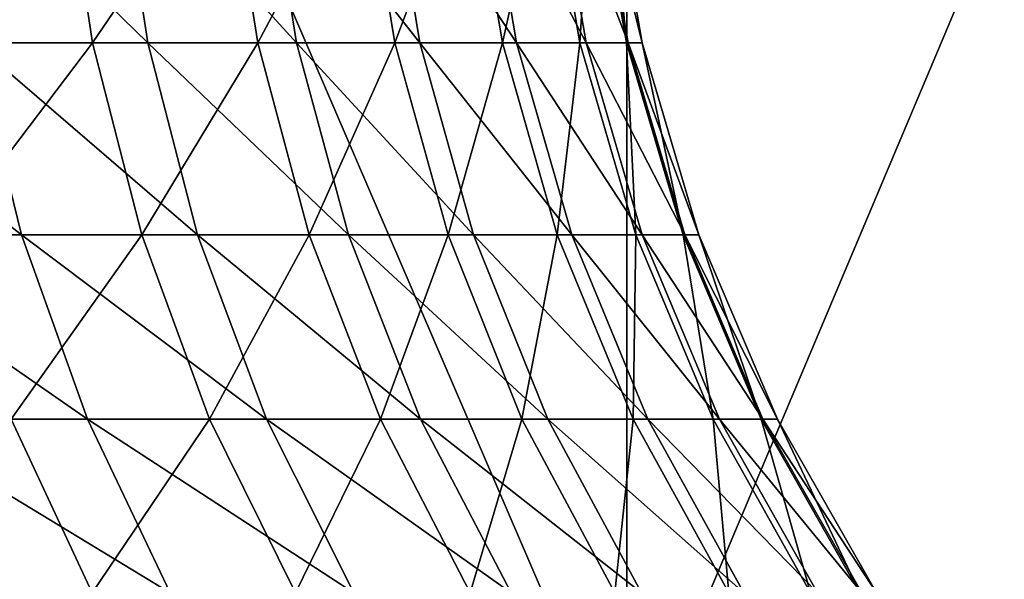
# Model space of a CAD drawing. Header units: millimetres. Extents: x -250 to 250, y 3898 to 4150.
# Tile 285 of 558: x 3.003 to 3.852, y 3898.685 to 3899.167. Entities that reach past the tile are written whole.
import ezdxf

# ---------------------------------------------------------------- set-up
doc = ezdxf.new("R2010")
doc.units = ezdxf.units.MM
doc.header["$LTSCALE"] = 5.599365
for name, color, linetype in [('13', 7, 'CONTINUOUS'), ('17', 7, 'CONTINUOUS'), ('18', 7, 'CONTINUOUS')]:
    doc.layers.add(name, color=color, linetype=linetype)

msp = doc.modelspace()

# ---------------------------------------------------------------- linework, layer by layer
at = {"layer": '13', "color": 18, "linetype": 'Continuous', "true_color": 0x090909}
for points in [[(2.66074, 3900.51437, -12.21354), (3.52647, 3900.51437, -11.99225), (2.66074, 3898.50454, -12.21354), (2.66074, 3900.51437, -12.21354)], [(2.66074, 3898.50454, -12.21354), (3.52647, 3900.51437, -11.99225), (3.52647, 3898.50454, -11.99225), (2.66074, 3898.50454, -12.21354)], [(3.52647, 3900.51437, 11.99225), (2.66074, 3900.51437, 12.21354), (3.52647, 3898.50454, 11.99225), (3.52647, 3900.51437, 11.99225)], [(3.52647, 3898.50454, 11.99225), (2.66074, 3900.51437, 12.21354), (2.66074, 3898.50454, 12.21354), (3.52647, 3898.50454, 11.99225)], [(3.52647, 3900.51437, -11.99225), (4.37417, 3900.51437, -11.70968), (3.52647, 3898.50454, -11.99225), (3.52647, 3900.51437, -11.99225)], [(3.52647, 3898.50454, -11.99225), (4.37417, 3900.51437, -11.70968), (4.37417, 3898.50454, -11.70968), (3.52647, 3898.50454, -11.99225)], [(4.37417, 3900.51437, 11.70968), (3.52647, 3900.51437, 11.99225), (4.37417, 3898.50454, 11.70968), (4.37417, 3900.51437, 11.70968)], [(4.37417, 3898.50454, 11.70968), (3.52647, 3900.51437, 11.99225), (3.52647, 3898.50454, 11.99225), (4.37417, 3898.50454, 11.70968)]]:
    msp.add_3dface(points, dxfattribs=at)
at = {"layer": '17', "color": 18, "linetype": 'Continuous', "true_color": 0x090909}
for points in [[(3.03967, 3899.31739, 1.75496), (2.89944, 3899.14732, 2.03021), (2.87515, 3899.31739, 2.0132), (3.03967, 3899.31739, 1.75496)], [(3.06535, 3899.14732, 1.76978), (2.89944, 3899.14732, 2.03021), (3.03967, 3899.31739, 1.75496), (3.06535, 3899.14732, 1.76978)], [(3.18106, 3899.31739, 1.48335), (3.06535, 3899.14732, 1.76978), (3.03967, 3899.31739, 1.75496), (3.18106, 3899.31739, 1.48335)], [(3.20793, 3899.14732, 1.49588), (3.06535, 3899.14732, 1.76978), (3.18106, 3899.31739, 1.48335), (3.20793, 3899.14732, 1.49588)], [(3.29824, 3899.31739, 1.20046), (3.20793, 3899.14732, 1.49588), (3.18106, 3899.31739, 1.48335), (3.29824, 3899.31739, 1.20046)], [(3.3261, 3899.14732, 1.2106), (3.20793, 3899.14732, 1.49588), (3.29824, 3899.31739, 1.20046), (3.3261, 3899.14732, 1.2106)], [(3.39032, 3899.31739, 0.90843), (3.3261, 3899.14732, 1.2106), (3.29824, 3899.31739, 1.20046), (3.39032, 3899.31739, 0.90843)], [(3.41896, 3899.14732, 0.91611), (3.3261, 3899.14732, 1.2106), (3.39032, 3899.31739, 0.90843), (3.41896, 3899.14732, 0.91611)], [(3.45659, 3899.31739, 0.60949), (3.41896, 3899.14732, 0.91611), (3.39032, 3899.31739, 0.90843), (3.45659, 3899.31739, 0.60949)], [(3.48579, 3899.14732, 0.61464), (3.41896, 3899.14732, 0.91611), (3.45659, 3899.31739, 0.60949), (3.48579, 3899.14732, 0.61464)], [(3.49656, 3899.31739, 0.30591), (3.48579, 3899.14732, 0.61464), (3.45659, 3899.31739, 0.60949), (3.49656, 3899.31739, 0.30591)], [(3.52609, 3899.14732, 0.30849), (3.48579, 3899.14732, 0.61464), (3.49656, 3899.31739, 0.30591), (3.52609, 3899.14732, 0.30849)], [(3.50991, 3899.31739), (3.52609, 3899.14732, 0.30849), (3.49656, 3899.31739, 0.30591), (3.50991, 3899.31739)], [(3.53956, 3899.14732), (3.52609, 3899.14732, 0.30849), (3.50991, 3899.31739), (3.53956, 3899.14732)], [(3.06535, 3899.14732, 1.76978), (2.93957, 3898.98179, 2.05831), (2.89944, 3899.14732, 2.03021), (3.06535, 3899.14732, 1.76978)], [(3.10778, 3898.98179, 1.79428), (2.93957, 3898.98179, 2.05831), (3.06535, 3899.14732, 1.76978), (3.10778, 3898.98179, 1.79428)], [(3.20793, 3899.14732, 1.49588), (3.10778, 3898.98179, 1.79428), (3.06535, 3899.14732, 1.76978), (3.20793, 3899.14732, 1.49588)], [(3.25234, 3898.98179, 1.51659), (3.10778, 3898.98179, 1.79428), (3.20793, 3899.14732, 1.49588), (3.25234, 3898.98179, 1.51659)], [(3.3261, 3899.14732, 1.2106), (3.25234, 3898.98179, 1.51659), (3.20793, 3899.14732, 1.49588), (3.3261, 3899.14732, 1.2106)], [(3.37214, 3898.98179, 1.22736), (3.25234, 3898.98179, 1.51659), (3.3261, 3899.14732, 1.2106), (3.37214, 3898.98179, 1.22736)], [(3.41896, 3899.14732, 0.91611), (3.37214, 3898.98179, 1.22736), (3.3261, 3899.14732, 1.2106), (3.41896, 3899.14732, 0.91611)], [(3.46628, 3898.98179, 0.92879), (3.37214, 3898.98179, 1.22736), (3.41896, 3899.14732, 0.91611), (3.46628, 3898.98179, 0.92879)], [(3.48579, 3899.14732, 0.61464), (3.46628, 3898.98179, 0.92879), (3.41896, 3899.14732, 0.91611), (3.48579, 3899.14732, 0.61464)], [(3.53404, 3898.98179, 0.62315), (3.46628, 3898.98179, 0.92879), (3.48579, 3899.14732, 0.61464), (3.53404, 3898.98179, 0.62315)], [(3.52609, 3899.14732, 0.30849), (3.53404, 3898.98179, 0.62315), (3.48579, 3899.14732, 0.61464), (3.52609, 3899.14732, 0.30849)], [(3.5749, 3898.98179, 0.31276), (3.53404, 3898.98179, 0.62315), (3.52609, 3899.14732, 0.30849), (3.5749, 3898.98179, 0.31276)], [(3.53956, 3899.14732), (3.5749, 3898.98179, 0.31276), (3.52609, 3899.14732, 0.30849), (3.53956, 3899.14732)], [(3.58856, 3898.98179), (3.5749, 3898.98179, 0.31276), (3.53956, 3899.14732), (3.58856, 3898.98179)], [(3.10778, 3898.98179, 1.79428), (2.99502, 3898.82298, 2.09714), (2.93957, 3898.98179, 2.05831), (3.10778, 3898.98179, 1.79428)], [(3.1664, 3898.82298, 1.82812), (2.99502, 3898.82298, 2.09714), (3.10778, 3898.98179, 1.79428), (3.1664, 3898.82298, 1.82812)], [(3.25234, 3898.98179, 1.51659), (3.1664, 3898.82298, 1.82812), (3.10778, 3898.98179, 1.79428), (3.25234, 3898.98179, 1.51659)], [(3.31368, 3898.82298, 1.5452), (3.1664, 3898.82298, 1.82812), (3.25234, 3898.98179, 1.51659), (3.31368, 3898.82298, 1.5452)], [(3.37214, 3898.98179, 1.22736), (3.31368, 3898.82298, 1.5452), (3.25234, 3898.98179, 1.51659), (3.37214, 3898.98179, 1.22736)], [(3.43575, 3898.82298, 1.25051), (3.31368, 3898.82298, 1.5452), (3.37214, 3898.98179, 1.22736), (3.43575, 3898.82298, 1.25051)], [(3.46628, 3898.98179, 0.92879), (3.43575, 3898.82298, 1.25051), (3.37214, 3898.98179, 1.22736), (3.46628, 3898.98179, 0.92879)], [(3.53166, 3898.82298, 0.94631), (3.43575, 3898.82298, 1.25051), (3.46628, 3898.98179, 0.92879), (3.53166, 3898.82298, 0.94631)], [(3.53404, 3898.98179, 0.62315), (3.53166, 3898.82298, 0.94631), (3.46628, 3898.98179, 0.92879), (3.53404, 3898.98179, 0.62315)], [(3.6007, 3898.82298, 0.6349), (3.53166, 3898.82298, 0.94631), (3.53404, 3898.98179, 0.62315), (3.6007, 3898.82298, 0.6349)], [(3.5749, 3898.98179, 0.31276), (3.6007, 3898.82298, 0.6349), (3.53404, 3898.98179, 0.62315), (3.5749, 3898.98179, 0.31276)], [(3.64233, 3898.82298, 0.31866), (3.6007, 3898.82298, 0.6349), (3.5749, 3898.98179, 0.31276), (3.64233, 3898.82298, 0.31866)], [(3.58856, 3898.98179), (3.64233, 3898.82298, 0.31866), (3.5749, 3898.98179, 0.31276), (3.58856, 3898.98179)], [(3.65624, 3898.82298), (3.64233, 3898.82298, 0.31866), (3.58856, 3898.98179), (3.65624, 3898.82298)], [(3.06505, 3898.67301, 2.14617), (2.86633, 3898.67301, 2.40514), (2.99502, 3898.82298, 2.09714), (3.06505, 3898.67301, 2.14617)], [(3.1664, 3898.82298, 1.82812), (3.06505, 3898.67301, 2.14617), (2.99502, 3898.82298, 2.09714), (3.1664, 3898.82298, 1.82812)], [(3.24043, 3898.67301, 1.87086), (3.06505, 3898.67301, 2.14617), (3.1664, 3898.82298, 1.82812), (3.24043, 3898.67301, 1.87086)], [(3.31368, 3898.82298, 1.5452), (3.24043, 3898.67301, 1.87086), (3.1664, 3898.82298, 1.82812), (3.31368, 3898.82298, 1.5452)], [(3.39116, 3898.67301, 1.58132), (3.24043, 3898.67301, 1.87086), (3.31368, 3898.82298, 1.5452), (3.39116, 3898.67301, 1.58132)], [(3.43575, 3898.82298, 1.25051), (3.39116, 3898.67301, 1.58132), (3.31368, 3898.82298, 1.5452), (3.43575, 3898.82298, 1.25051)], [(3.51608, 3898.67301, 1.27975), (3.39116, 3898.67301, 1.58132), (3.43575, 3898.82298, 1.25051), (3.51608, 3898.67301, 1.27975)], [(3.53166, 3898.82298, 0.94631), (3.51608, 3898.67301, 1.27975), (3.43575, 3898.82298, 1.25051), (3.53166, 3898.82298, 0.94631)], [(3.61423, 3898.67301, 0.96843), (3.51608, 3898.67301, 1.27975), (3.53166, 3898.82298, 0.94631), (3.61423, 3898.67301, 0.96843)], [(3.6007, 3898.82298, 0.6349), (3.61423, 3898.67301, 0.96843), (3.53166, 3898.82298, 0.94631), (3.6007, 3898.82298, 0.6349)], [(3.68488, 3898.67301, 0.64974), (3.61423, 3898.67301, 0.96843), (3.6007, 3898.82298, 0.6349), (3.68488, 3898.67301, 0.64974)], [(3.64233, 3898.82298, 0.31866), (3.68488, 3898.67301, 0.64974), (3.6007, 3898.82298, 0.6349), (3.64233, 3898.82298, 0.31866)], [(3.72749, 3898.67301, 0.32611), (3.68488, 3898.67301, 0.64974), (3.64233, 3898.82298, 0.31866), (3.72749, 3898.67301, 0.32611)], [(3.65624, 3898.82298), (3.72749, 3898.67301, 0.32611), (3.64233, 3898.82298, 0.31866), (3.65624, 3898.82298)], [(3.74173, 3898.67301), (3.72749, 3898.67301, 0.32611), (3.65624, 3898.82298), (3.74173, 3898.67301)]]:
    msp.add_3dface(points, dxfattribs=at)
at = {"layer": '18', "color": 18, "linetype": 'Continuous', "true_color": 0x090909}
for points in [[(2.9632, 3899.14732, -1.93596), (3.11295, 3899.14732, -1.68465), (2.93838, 3899.31739, -1.91974), (2.9632, 3899.14732, -1.93596)], [(2.93838, 3899.31739, -1.91974), (3.11295, 3899.14732, -1.68465), (3.08688, 3899.31739, -1.67053), (2.93838, 3899.31739, -1.91974)], [(3.11295, 3899.14732, -1.68465), (3.24144, 3899.14732, -1.42183), (3.08688, 3899.31739, -1.67053), (3.11295, 3899.14732, -1.68465)], [(3.08688, 3899.31739, -1.67053), (3.24144, 3899.14732, -1.42183), (3.21429, 3899.31739, -1.40992), (3.08688, 3899.31739, -1.67053)], [(3.24144, 3899.14732, -1.42183), (3.34778, 3899.14732, -1.14929), (3.21429, 3899.31739, -1.40992), (3.24144, 3899.14732, -1.42183)], [(3.21429, 3899.31739, -1.40992), (3.34778, 3899.14732, -1.14929), (3.31974, 3899.31739, -1.13967), (3.21429, 3899.31739, -1.40992)], [(3.34778, 3899.14732, -1.14929), (3.43125, 3899.14732, -0.86891), (3.31974, 3899.31739, -1.13967), (3.34778, 3899.14732, -1.14929)], [(3.31974, 3899.31739, -1.13967), (3.43125, 3899.14732, -0.86891), (3.40251, 3899.31739, -0.86163), (3.31974, 3899.31739, -1.13967)], [(3.43125, 3899.14732, -0.86891), (3.49129, 3899.14732, -0.58259), (3.40251, 3899.31739, -0.86163), (3.43125, 3899.14732, -0.86891)], [(3.40251, 3899.31739, -0.86163), (3.49129, 3899.14732, -0.58259), (3.46204, 3899.31739, -0.57771), (3.40251, 3899.31739, -0.86163)], [(3.49129, 3899.14732, -0.58259), (3.52747, 3899.14732, -0.29229), (3.46204, 3899.31739, -0.57771), (3.49129, 3899.14732, -0.58259)], [(3.46204, 3899.31739, -0.57771), (3.52747, 3899.14732, -0.29229), (3.49793, 3899.31739, -0.28985), (3.46204, 3899.31739, -0.57771)], [(3.53956, 3899.14732), (3.50991, 3899.31739), (3.49793, 3899.31739, -0.28985), (3.53956, 3899.14732)], [(3.52747, 3899.14732, -0.29229), (3.53956, 3899.14732), (3.49793, 3899.31739, -0.28985), (3.52747, 3899.14732, -0.29229)], [(2.83188, 3898.98179, -2.20414), (3.00422, 3898.98179, -1.96275), (2.79321, 3899.14732, -2.17405), (2.83188, 3898.98179, -2.20414)], [(2.79321, 3899.14732, -2.17405), (3.00422, 3898.98179, -1.96275), (2.9632, 3899.14732, -1.93596), (2.79321, 3899.14732, -2.17405)], [(3.00422, 3898.98179, -1.96275), (3.15604, 3898.98179, -1.70796), (2.9632, 3899.14732, -1.93596), (3.00422, 3898.98179, -1.96275)], [(2.9632, 3899.14732, -1.93596), (3.15604, 3898.98179, -1.70796), (3.11295, 3899.14732, -1.68465), (2.9632, 3899.14732, -1.93596)], [(3.15604, 3898.98179, -1.70796), (3.2863, 3898.98179, -1.44151), (3.11295, 3899.14732, -1.68465), (3.15604, 3898.98179, -1.70796)], [(3.11295, 3899.14732, -1.68465), (3.2863, 3898.98179, -1.44151), (3.24144, 3899.14732, -1.42183), (3.11295, 3899.14732, -1.68465)], [(3.2863, 3898.98179, -1.44151), (3.39412, 3898.98179, -1.1652), (3.24144, 3899.14732, -1.42183), (3.2863, 3898.98179, -1.44151)], [(3.24144, 3899.14732, -1.42183), (3.39412, 3898.98179, -1.1652), (3.34778, 3899.14732, -1.14929), (3.24144, 3899.14732, -1.42183)], [(3.39412, 3898.98179, -1.1652), (3.47875, 3898.98179, -0.88094), (3.34778, 3899.14732, -1.14929), (3.39412, 3898.98179, -1.1652)], [(3.34778, 3899.14732, -1.14929), (3.47875, 3898.98179, -0.88094), (3.43125, 3899.14732, -0.86891), (3.34778, 3899.14732, -1.14929)], [(3.47875, 3898.98179, -0.88094), (3.53961, 3898.98179, -0.59066), (3.43125, 3899.14732, -0.86891), (3.47875, 3898.98179, -0.88094)], [(3.43125, 3899.14732, -0.86891), (3.53961, 3898.98179, -0.59066), (3.49129, 3899.14732, -0.58259), (3.43125, 3899.14732, -0.86891)], [(3.53961, 3898.98179, -0.59066), (3.5763, 3898.98179, -0.29634), (3.49129, 3899.14732, -0.58259), (3.53961, 3898.98179, -0.59066)], [(3.49129, 3899.14732, -0.58259), (3.5763, 3898.98179, -0.29634), (3.52747, 3899.14732, -0.29229), (3.49129, 3899.14732, -0.58259)], [(3.58856, 3898.98179), (3.53956, 3899.14732), (3.52747, 3899.14732, -0.29229), (3.58856, 3898.98179)], [(3.5763, 3898.98179, -0.29634), (3.58856, 3898.98179), (3.52747, 3899.14732, -0.29229), (3.5763, 3898.98179, -0.29634)], [(2.88529, 3898.82298, -2.24571), (3.06089, 3898.82298, -1.99978), (2.83188, 3898.98179, -2.20414), (2.88529, 3898.82298, -2.24571)], [(2.83188, 3898.98179, -2.20414), (3.06089, 3898.82298, -1.99978), (3.00422, 3898.98179, -1.96275), (2.83188, 3898.98179, -2.20414)], [(3.06089, 3898.82298, -1.99978), (3.21557, 3898.82298, -1.74018), (3.00422, 3898.98179, -1.96275), (3.06089, 3898.82298, -1.99978)], [(3.00422, 3898.98179, -1.96275), (3.21557, 3898.82298, -1.74018), (3.15604, 3898.98179, -1.70796), (3.00422, 3898.98179, -1.96275)], [(3.21557, 3898.82298, -1.74018), (3.34829, 3898.82298, -1.4687), (3.15604, 3898.98179, -1.70796), (3.21557, 3898.82298, -1.74018)], [(3.15604, 3898.98179, -1.70796), (3.34829, 3898.82298, -1.4687), (3.2863, 3898.98179, -1.44151), (3.15604, 3898.98179, -1.70796)], [(3.34829, 3898.82298, -1.4687), (3.45814, 3898.82298, -1.18718), (3.2863, 3898.98179, -1.44151), (3.34829, 3898.82298, -1.4687)], [(3.2863, 3898.98179, -1.44151), (3.45814, 3898.82298, -1.18718), (3.39412, 3898.98179, -1.1652), (3.2863, 3898.98179, -1.44151)], [(3.45814, 3898.82298, -1.18718), (3.54436, 3898.82298, -0.89755), (3.39412, 3898.98179, -1.1652), (3.45814, 3898.82298, -1.18718)], [(3.39412, 3898.98179, -1.1652), (3.54436, 3898.82298, -0.89755), (3.47875, 3898.98179, -0.88094), (3.39412, 3898.98179, -1.1652)], [(3.54436, 3898.82298, -0.89755), (3.60638, 3898.82298, -0.6018), (3.47875, 3898.98179, -0.88094), (3.54436, 3898.82298, -0.89755)], [(3.47875, 3898.98179, -0.88094), (3.60638, 3898.82298, -0.6018), (3.53961, 3898.98179, -0.59066), (3.47875, 3898.98179, -0.88094)], [(3.60638, 3898.82298, -0.6018), (3.64376, 3898.82298, -0.30193), (3.53961, 3898.98179, -0.59066), (3.60638, 3898.82298, -0.6018)], [(3.53961, 3898.98179, -0.59066), (3.64376, 3898.82298, -0.30193), (3.5763, 3898.98179, -0.29634), (3.53961, 3898.98179, -0.59066)], [(3.65624, 3898.82298), (3.58856, 3898.98179), (3.5763, 3898.98179, -0.29634), (3.65624, 3898.82298)], [(3.64376, 3898.82298, -0.30193), (3.65624, 3898.82298), (3.5763, 3898.98179, -0.29634), (3.64376, 3898.82298, -0.30193)], [(2.95275, 3898.67301, -2.29822), (3.13245, 3898.67301, -2.04653), (2.88529, 3898.82298, -2.24571), (2.95275, 3898.67301, -2.29822)], [(2.88529, 3898.82298, -2.24571), (3.13245, 3898.67301, -2.04653), (3.06089, 3898.82298, -1.99978), (2.88529, 3898.82298, -2.24571)], [(3.13245, 3898.67301, -2.04653), (3.29075, 3898.67301, -1.78087), (3.06089, 3898.82298, -1.99978), (3.13245, 3898.67301, -2.04653)], [(3.06089, 3898.82298, -1.99978), (3.29075, 3898.67301, -1.78087), (3.21557, 3898.82298, -1.74018), (3.06089, 3898.82298, -1.99978)], [(3.29075, 3898.67301, -1.78087), (3.42658, 3898.67301, -1.50304), (3.21557, 3898.82298, -1.74018), (3.29075, 3898.67301, -1.78087)], [(3.21557, 3898.82298, -1.74018), (3.42658, 3898.67301, -1.50304), (3.34829, 3898.82298, -1.4687), (3.21557, 3898.82298, -1.74018)], [(3.42658, 3898.67301, -1.50304), (3.53899, 3898.67301, -1.21494), (3.34829, 3898.82298, -1.4687), (3.42658, 3898.67301, -1.50304)], [(3.34829, 3898.82298, -1.4687), (3.53899, 3898.67301, -1.21494), (3.45814, 3898.82298, -1.18718), (3.34829, 3898.82298, -1.4687)], [(3.53899, 3898.67301, -1.21494), (3.62723, 3898.67301, -0.91854), (3.45814, 3898.82298, -1.18718), (3.53899, 3898.67301, -1.21494)], [(3.45814, 3898.82298, -1.18718), (3.62723, 3898.67301, -0.91854), (3.54436, 3898.82298, -0.89755), (3.45814, 3898.82298, -1.18718)], [(3.62723, 3898.67301, -0.91854), (3.6907, 3898.67301, -0.61587), (3.54436, 3898.82298, -0.89755), (3.62723, 3898.67301, -0.91854)], [(3.54436, 3898.82298, -0.89755), (3.6907, 3898.67301, -0.61587), (3.60638, 3898.82298, -0.6018), (3.54436, 3898.82298, -0.89755)], [(3.6907, 3898.67301, -0.61587), (3.72895, 3898.67301, -0.30899), (3.60638, 3898.82298, -0.6018), (3.6907, 3898.67301, -0.61587)], [(3.60638, 3898.82298, -0.6018), (3.72895, 3898.67301, -0.30899), (3.64376, 3898.82298, -0.30193), (3.60638, 3898.82298, -0.6018)], [(3.74173, 3898.67301), (3.65624, 3898.82298), (3.64376, 3898.82298, -0.30193), (3.74173, 3898.67301)], [(3.72895, 3898.67301, -0.30899), (3.74173, 3898.67301), (3.64376, 3898.82298, -0.30193), (3.72895, 3898.67301, -0.30899)]]:
    msp.add_3dface(points, dxfattribs=at)

doc.saveas('drawing.dxf')
